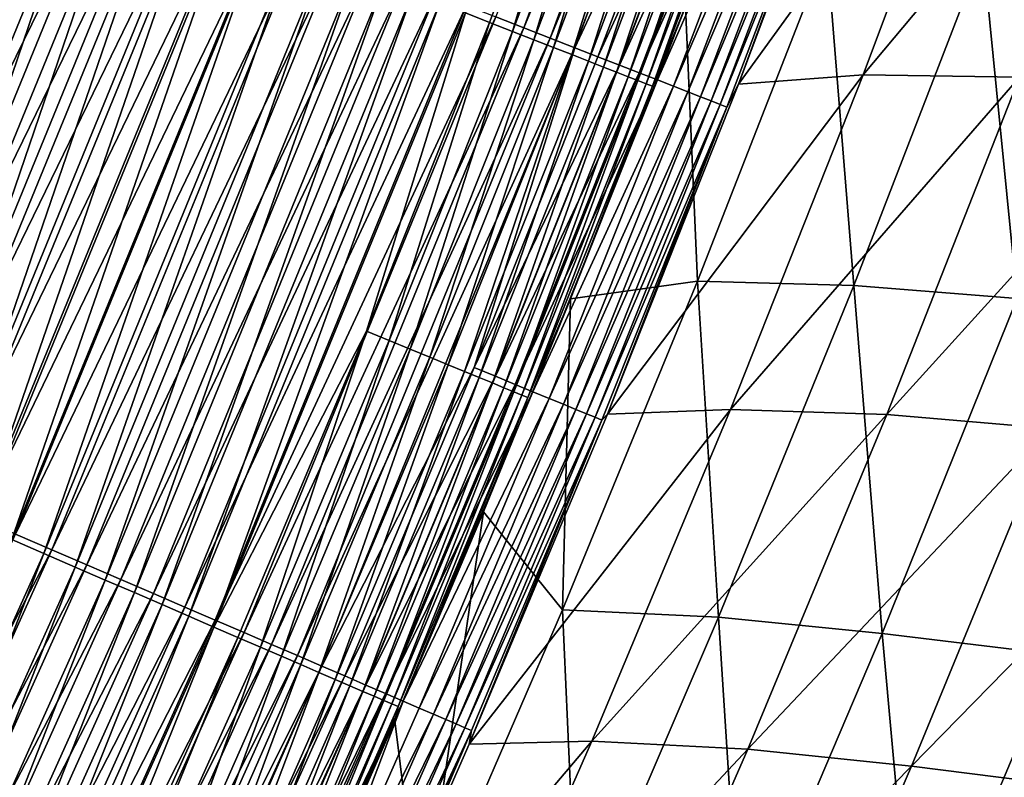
# Model space of a CAD drawing. Header units: metres. Extents: x -1 to 1402, y -1402 to 1.
# Tile 311 of 453: x 1199 to 1237, y -771 to -742. Entities that reach past the tile are written whole.
import ezdxf

# ---------------------------------------------------------------- set-up
doc = ezdxf.new("R2010")
doc.units = ezdxf.units.M

msp = doc.modelspace()

# ---------------------------------------------------------------- linework, layer by layer
at = {"layer": 'None0'}
for points in [[(1217.635498, -741.433411, -491.093018), (1227.580444, -717.73822, -489.786743), (1218.70874, -741.852112, -489.770203)], [(1218.70874, -741.852112, -489.770203), (1227.580444, -717.73822, -489.786743), (1228.609741, -718.097717, -488.413574)], [(1228.609741, -718.097717, -488.413574), (1219.724365, -742.248291, -488.395538), (1218.70874, -741.852112, -489.770203)], [(1229.578613, -718.436157, -486.991394), (1219.724365, -742.248291, -488.395538), (1228.609741, -718.097717, -488.413574)], [(1229.578613, -718.436157, -486.991394), (1220.680298, -742.621155, -486.971832), (1219.724365, -742.248291, -488.395538)], [(1229.578613, -718.436157, -486.991394), (1226.13916, -730.904175, -485.512695), (1220.680298, -742.621155, -486.971832)], [(1217.395752, -741.646545, -486.583984), (1221.934204, -729.665283, -486.592651), (1216.46106, -741.280518, -487.850189)], [(1218.275513, -741.990967, -485.272644), (1221.934204, -729.665283, -486.592651), (1217.395752, -741.646545, -486.583984)], [(1218.275513, -741.990967, -485.272644), (1222.819946, -729.994019, -485.282013), (1221.934204, -729.665283, -486.592651)], [(1219.098267, -742.313049, -483.918762), (1222.819946, -729.994019, -485.282013), (1218.275513, -741.990967, -485.272644)], [(1219.098267, -742.313049, -483.918762), (1223.648438, -730.301514, -483.928894), (1222.819946, -729.994019, -485.282013)], [(1219.861938, -742.612061, -482.524994), (1223.648438, -730.301514, -483.928894), (1219.098267, -742.313049, -483.918762)], [(1219.861938, -742.612061, -482.524994), (1224.417603, -730.586975, -482.535828), (1223.648438, -730.301514, -483.928894)], [(1220.564697, -742.887146, -481.093903), (1224.417603, -730.586975, -482.535828), (1219.861938, -742.612061, -482.524994)], [(1220.564697, -742.887146, -481.093903), (1225.125488, -730.849609, -481.105469), (1224.417603, -730.586975, -482.535828)], [(1221.204834, -743.137695, -479.628357), (1225.125488, -730.849609, -481.105469), (1220.564697, -742.887146, -481.093903)], [(1226.13916, -730.904175, -485.512695), (1221.574341, -742.969849, -485.501984), (1220.680298, -742.621155, -486.971832)], [(1221.204834, -743.137695, -479.628357), (1225.770142, -731.088867, -479.640625), (1225.125488, -730.849609, -481.105469)], [(1226.974976, -731.213135, -484.000244), (1221.574341, -742.969849, -485.501984), (1226.13916, -730.904175, -485.512695)], [(1226.999268, -744.019714, -469.022583), (1236.669678, -730.666748, -424.101624), (1231.797241, -743.664307, -424.103363)], [(1226.999268, -744.019714, -469.022583), (1231.806641, -731.244873, -469.041473), (1236.669678, -730.666748, -424.101624)], [(1231.797241, -743.664307, -424.103363), (1242.69873, -730.649902, -368.185089), (1237.827393, -743.753479, -368.188751)], [(1231.797241, -743.664307, -424.103363), (1236.669678, -730.666748, -424.101624), (1242.69873, -730.649902, -368.185089)], [(1221.781006, -743.36322, -478.13205), (1225.770142, -731.088867, -479.640625), (1221.204834, -743.137695, -479.628357)], [(1226.974976, -731.213135, -484.000244), (1222.404175, -743.293579, -483.988739), (1221.574341, -742.969849, -485.501984)], [(1221.781006, -743.36322, -478.13205), (1226.350708, -731.304199, -478.14502), (1225.770142, -731.088867, -479.640625)], [(1222.292358, -743.563354, -476.608917), (1226.350708, -731.304199, -478.14502), (1221.781006, -743.36322, -478.13205)], [(1222.292358, -743.563354, -476.608917), (1226.866089, -731.495361, -476.622589), (1226.350708, -731.304199, -478.14502)], [(1227.744141, -731.497498, -482.447266), (1222.404175, -743.293579, -483.988739), (1226.974976, -731.213135, -484.000244)], [(1231.806641, -731.244873, -469.041473), (1226.999268, -744.019714, -469.022583), (1231.148804, -732.755371, -470.762054)], [(1222.738159, -743.737732, -475.062958), (1226.866089, -731.495361, -476.622589), (1222.292358, -743.563354, -476.608917)], [(1227.744141, -731.497498, -482.447266), (1223.167969, -743.591431, -482.434967), (1222.404175, -743.293579, -483.988739)], [(1222.738159, -743.737732, -475.062958), (1227.315308, -731.661987, -475.077301), (1226.866089, -731.495361, -476.622589)], [(1223.11731, -743.886047, -473.498047), (1227.315308, -731.661987, -475.077301), (1222.738159, -743.737732, -475.062958)], [(1227.315308, -731.661987, -475.077301), (1223.11731, -743.886047, -473.498047), (1227.69751, -731.803711, -473.513062)], [(1228.444824, -731.75647, -480.856812), (1223.167969, -743.591431, -482.434967), (1227.744141, -731.497498, -482.447266)], [(1227.69751, -731.803711, -473.513062), (1223.11731, -743.886047, -473.498047), (1223.428833, -744.007874, -471.918213)], [(1228.444824, -731.75647, -480.856812), (1223.863647, -743.862732, -480.84375), (1223.167969, -743.591431, -482.434967)], [(1223.428833, -744.007874, -471.918213), (1228.011841, -731.920166, -471.933838), (1227.69751, -731.803711, -473.513062)], [(1223.671997, -744.102905, -470.327332), (1228.011841, -731.920166, -471.933838), (1223.428833, -744.007874, -471.918213)], [(1223.671997, -744.102905, -470.327332), (1228.257324, -732.011108, -470.343567), (1228.011841, -731.920166, -471.933838)], [(1223.671997, -744.102905, -470.327332), (1224.94519, -741.043945, -468.745422), (1228.257324, -732.011108, -470.343567)], [(1228.444824, -731.75647, -480.856812), (1229.075806, -731.989624, -479.232941), (1223.863647, -743.862732, -480.84375)], [(1229.075806, -731.989624, -479.232941), (1224.489868, -744.106934, -479.219086), (1223.863647, -743.862732, -480.84375)], [(1229.075806, -731.989624, -479.232941), (1229.635986, -732.196655, -477.579926), (1224.489868, -744.106934, -479.219086)], [(1229.635986, -732.196655, -477.579926), (1225.045898, -744.32373, -477.565308), (1224.489868, -744.106934, -479.219086)], [(1225.045898, -744.32373, -477.565308), (1229.635986, -732.196655, -477.579926), (1230.12439, -732.377075, -475.902039)], [(1225.530518, -744.512634, -475.886658), (1225.045898, -744.32373, -477.565308), (1230.12439, -732.377075, -475.902039)], [(1225.530518, -744.512634, -475.886658), (1230.12439, -732.377075, -475.902039), (1230.539917, -732.53064, -474.203583)], [(1225.942749, -744.673279, -474.187469), (1225.530518, -744.512634, -475.886658), (1230.539917, -732.53064, -474.203583)], [(1225.942749, -744.673279, -474.187469), (1230.539917, -732.53064, -474.203583), (1230.881836, -732.65686, -472.488831)], [(1226.281738, -744.805359, -472.472015), (1225.942749, -744.673279, -474.187469), (1230.881836, -732.65686, -472.488831)], [(1230.881836, -732.65686, -472.488831), (1231.148804, -732.755371, -470.762054), (1226.281738, -744.805359, -472.472015)], [(1231.148804, -732.755371, -470.762054), (1226.546265, -744.908386, -470.744568), (1226.281738, -744.805359, -472.472015)], [(1231.148804, -732.755371, -470.762054), (1226.999268, -744.019714, -469.022583), (1226.546265, -744.908386, -470.744568)], [(1188.527832, -756.812256, -502.830322), (1197.970581, -733.76062, -502.831238), (1199.572754, -734.385803, -502.469788)], [(1199.572754, -734.385803, -502.469788), (1190.108398, -757.492859, -502.468384), (1188.527832, -756.812256, -502.830322)], [(1201.158447, -735.004578, -502.029755), (1190.108398, -757.492859, -502.468384), (1199.572754, -734.385803, -502.469788)], [(1190.831299, -758.064758, -499.141602), (1200.30542, -734.95343, -499.143616), (1198.845459, -734.381592, -499.549011)], [(1191.672729, -758.166504, -502.02774), (1190.108398, -757.492859, -502.468384), (1201.158447, -735.004578, -502.029755)], [(1192.252808, -758.679077, -498.663788), (1200.30542, -734.95343, -499.143616), (1190.831299, -758.064758, -499.141602)], [(1202.723755, -735.615356, -501.51181), (1191.672729, -758.166504, -502.02774), (1201.158447, -735.004578, -502.029755)], [(1192.252808, -758.679077, -498.663788), (1201.74646, -735.517822, -498.666443), (1200.30542, -734.95343, -499.143616)], [(1193.651978, -759.283691, -498.114746), (1201.74646, -735.517822, -498.666443), (1192.252808, -758.679077, -498.663788)], [(1193.651978, -759.283691, -498.114746), (1203.164917, -736.073425, -498.118134), (1201.74646, -735.517822, -498.666443)], [(1193.216919, -758.831421, -501.509125), (1191.672729, -758.166504, -502.02774), (1202.723755, -735.615356, -501.51181)], [(1193.216919, -758.831421, -501.509125), (1202.723755, -735.615356, -501.51181), (1204.264404, -736.216553, -500.916656)], [(1194.736816, -759.485901, -500.913177), (1193.216919, -758.831421, -501.509125), (1204.264404, -736.216553, -500.916656)], [(1195.025269, -759.877136, -497.4953), (1203.164917, -736.073425, -498.118134), (1193.651978, -759.283691, -498.114746)], [(1204.264404, -736.216553, -500.916656), (1205.776733, -736.806641, -500.245178), (1194.736816, -759.485901, -500.913177)], [(1195.025269, -759.877136, -497.4953), (1204.557129, -736.618713, -497.499542), (1203.164917, -736.073425, -498.118134)], [(1196.369995, -760.458191, -496.807129), (1204.557129, -736.618713, -497.499542), (1195.025269, -759.877136, -497.4953)], [(1196.369995, -760.458191, -496.807129), (1205.92041, -737.152649, -496.812286), (1204.557129, -736.618713, -497.499542)], [(1205.776733, -736.806641, -500.245178), (1196.228638, -760.128296, -500.240814), (1194.736816, -759.485901, -500.913177)], [(1207.257568, -737.38446, -499.499176), (1196.228638, -760.128296, -500.240814), (1205.776733, -736.806641, -500.245178)], [(1207.257568, -737.38446, -499.499176), (1197.689331, -760.757263, -499.493835), (1196.228638, -760.128296, -500.240814)], [(1197.683472, -761.025757, -496.052094), (1205.92041, -737.152649, -496.812286), (1196.369995, -760.458191, -496.807129)], [(1197.683472, -761.025757, -496.052094), (1207.252075, -737.674194, -496.058258), (1205.92041, -737.152649, -496.812286)], [(1208.704224, -737.948853, -498.680664), (1197.689331, -760.757263, -499.493835), (1207.257568, -737.38446, -499.499176)], [(1198.963257, -761.578735, -495.232117), (1207.252075, -737.674194, -496.058258), (1197.683472, -761.025757, -496.052094)], [(1198.963257, -761.578735, -495.232117), (1208.549683, -738.182373, -495.239349), (1207.252075, -737.674194, -496.058258)], [(1208.704224, -737.948853, -498.680664), (1199.116333, -761.371704, -498.674286), (1197.689331, -760.757263, -499.493835)], [(1200.206665, -762.116028, -494.348999), (1208.549683, -738.182373, -495.239349), (1198.963257, -761.578735, -495.232117)], [(1210.11377, -738.49884, -497.791718), (1199.116333, -761.371704, -498.674286), (1208.704224, -737.948853, -498.680664)], [(1208.549683, -738.182373, -495.239349), (1200.206665, -762.116028, -494.348999), (1209.810547, -738.676208, -494.357391)], [(1210.11377, -738.49884, -497.791718), (1200.506592, -761.970337, -497.78421), (1199.116333, -761.371704, -498.674286)], [(1211.483398, -739.033264, -496.83432), (1200.506592, -761.970337, -497.78421), (1210.11377, -738.49884, -497.791718)], [(1209.810547, -738.676208, -494.357391), (1200.206665, -762.116028, -494.348999), (1201.411255, -762.636536, -493.404694)], [(1201.411255, -762.636536, -493.404694), (1211.031982, -739.154541, -493.414276), (1209.810547, -738.676208, -494.357391)], [(1230.39563, -738.844482, -423.820404), (1224.94519, -741.043945, -468.745422), (1225.418579, -751.615234, -423.82309)], [(1231.442139, -751.784058, -367.864258), (1230.39563, -738.844482, -423.820404), (1225.418579, -751.615234, -423.82309)], [(1231.442139, -751.784058, -367.864258), (1236.421265, -738.906311, -367.861511), (1230.39563, -738.844482, -423.820404)], [(1237.745239, -752.288879, -311.886688), (1236.421265, -738.906311, -367.861511), (1231.442139, -751.784058, -367.864258)], [(1237.745239, -752.288879, -311.886688), (1242.721191, -739.287903, -311.883911), (1236.421265, -738.906311, -367.861511)], [(1211.483398, -739.033264, -496.83432), (1201.857544, -762.552002, -496.825592), (1200.506592, -761.970337, -497.78421)], [(1202.574463, -763.139099, -492.401062), (1211.031982, -739.154541, -493.414276), (1201.411255, -762.636536, -493.404694)], [(1212.810425, -739.550964, -495.810547), (1201.857544, -762.552002, -496.825592), (1211.483398, -739.033264, -496.83432)], [(1202.574463, -763.139099, -492.401062), (1212.211426, -739.616455, -492.411896), (1211.031982, -739.154541, -493.414276)], [(1212.810425, -739.550964, -495.810547), (1203.16626, -763.11554, -495.800507), (1201.857544, -762.552002, -496.825592)], [(1203.693604, -763.62262, -491.339935), (1212.211426, -739.616455, -492.411896), (1202.574463, -763.139099, -492.401062)], [(1214.091797, -740.050903, -494.722382), (1203.16626, -763.11554, -495.800507), (1212.810425, -739.550964, -495.810547)], [(1203.693604, -763.62262, -491.339935), (1213.346436, -740.060913, -491.352081), (1212.211426, -739.616455, -492.411896)], [(1214.091797, -740.050903, -494.722382), (1204.430054, -763.659668, -494.710999), (1203.16626, -763.11554, -495.800507)], [(1204.766357, -764.086121, -490.223358), (1213.346436, -740.060913, -491.352081), (1203.693604, -763.62262, -491.339935)], [(1215.324829, -740.531982, -493.571869), (1204.430054, -763.659668, -494.710999), (1214.091797, -740.050903, -494.722382)], [(1213.346436, -740.060913, -491.352081), (1204.766357, -764.086121, -490.223358), (1214.434448, -740.486938, -490.236847)], [(1215.324829, -740.531982, -493.571869), (1205.645996, -764.183167, -493.559113), (1204.430054, -763.659668, -494.710999)], [(1214.434448, -740.486938, -490.236847), (1204.766357, -764.086121, -490.223358), (1205.790527, -764.528625, -489.053802)], [(1216.506836, -740.993103, -492.361176), (1205.645996, -764.183167, -493.559113), (1215.324829, -740.531982, -493.571869)], [(1205.790527, -764.528625, -489.053802), (1215.473267, -740.893738, -489.068695), (1214.434448, -740.486938, -490.236847)], [(1216.506836, -740.993103, -492.361176), (1206.811523, -764.684998, -492.346954), (1205.645996, -764.183167, -493.559113)], [(1206.764282, -764.949341, -487.833862), (1215.473267, -740.893738, -489.068695), (1205.790527, -764.528625, -489.053802)], [(1206.764282, -764.949341, -487.833862), (1216.46106, -741.280518, -487.850189), (1215.473267, -740.893738, -489.068695)], [(1217.635498, -741.433411, -491.093018), (1206.811523, -764.684998, -492.346954), (1216.506836, -740.993103, -492.361176)], [(1224.94519, -741.043945, -468.745422), (1220.518677, -752.298401, -468.729492), (1225.418579, -751.615234, -423.82309)], [(1220.518677, -752.298401, -468.729492), (1224.94519, -741.043945, -468.745422), (1223.671997, -744.102905, -470.327332)], [(1206.764282, -764.949341, -487.833862), (1212.644653, -753.54126, -486.575134), (1216.46106, -741.280518, -487.850189)], [(1206.811523, -764.684998, -492.346954), (1217.635498, -741.433411, -491.093018), (1207.924438, -765.164185, -491.077271)], [(1207.924438, -765.164185, -491.077271), (1217.635498, -741.433411, -491.093018), (1218.70874, -741.852112, -489.770203)], [(1212.644653, -753.54126, -486.575134), (1217.395752, -741.646545, -486.583984), (1216.46106, -741.280518, -487.850189)], [(1218.70874, -741.852112, -489.770203), (1208.982544, -765.61969, -489.752899), (1207.924438, -765.164185, -491.077271)], [(1219.724365, -742.248291, -488.395538), (1208.982544, -765.61969, -489.752899), (1218.70874, -741.852112, -489.770203)], [(1213.518066, -753.901001, -485.263062), (1217.395752, -741.646545, -486.583984), (1212.644653, -753.54126, -486.575134)], [(1213.518066, -753.901001, -485.263062), (1218.275513, -741.990967, -485.272644), (1217.395752, -741.646545, -486.583984)], [(1214.334839, -754.237305, -483.908447), (1218.275513, -741.990967, -485.272644), (1213.518066, -753.901001, -485.263062)], [(1214.334839, -754.237305, -483.908447), (1219.098267, -742.313049, -483.918762), (1218.275513, -741.990967, -485.272644)], [(1209.983765, -766.05072, -488.376678), (1208.982544, -765.61969, -489.752899), (1219.724365, -742.248291, -488.395538)], [(1219.724365, -742.248291, -488.395538), (1220.680298, -742.621155, -486.971832), (1209.983765, -766.05072, -488.376678)], [(1215.093018, -754.5495, -482.513947), (1219.098267, -742.313049, -483.918762), (1214.334839, -754.237305, -483.908447)], [(1215.093018, -754.5495, -482.513947), (1219.861938, -742.612061, -482.524994), (1219.098267, -742.313049, -483.918762)], [(1220.680298, -742.621155, -486.971832), (1210.925903, -766.45636, -486.951385), (1209.983765, -766.05072, -488.376678)], [(1220.680298, -742.621155, -486.971832), (1216.795166, -754.947693, -485.491028), (1210.925903, -766.45636, -486.951385)], [(1215.790649, -754.836731, -481.082123), (1219.861938, -742.612061, -482.524994), (1215.093018, -754.5495, -482.513947)], [(1215.790649, -754.836731, -481.082123), (1220.564697, -742.887146, -481.093903), (1219.861938, -742.612061, -482.524994)], [(1221.574341, -742.969849, -485.501984), (1216.795166, -754.947693, -485.491028), (1220.680298, -742.621155, -486.971832)], [(1216.425903, -755.098267, -479.615845), (1220.564697, -742.887146, -481.093903), (1215.790649, -754.836731, -481.082123)], [(1216.425903, -755.098267, -479.615845), (1221.204834, -743.137695, -479.628357), (1220.564697, -742.887146, -481.093903)], [(1222.404175, -743.293579, -483.988739), (1216.795166, -754.947693, -485.491028), (1221.574341, -742.969849, -485.501984)], [(1216.997681, -755.333679, -478.118805), (1221.204834, -743.137695, -479.628357), (1216.425903, -755.098267, -479.615845)], [(1222.404175, -743.293579, -483.988739), (1217.619141, -755.285767, -483.97699), (1216.795166, -754.947693, -485.491028)], [(1216.997681, -755.333679, -478.118805), (1221.781006, -743.36322, -478.13205), (1221.204834, -743.137695, -479.628357)], [(1217.505127, -755.542542, -476.594971), (1221.781006, -743.36322, -478.13205), (1216.997681, -755.333679, -478.118805)], [(1217.505127, -755.542542, -476.594971), (1222.292358, -743.563354, -476.608917), (1221.781006, -743.36322, -478.13205)], [(1223.167969, -743.591431, -482.434967), (1217.619141, -755.285767, -483.97699), (1222.404175, -743.293579, -483.988739)], [(1217.947266, -755.724487, -475.048279), (1222.292358, -743.563354, -476.608917), (1217.505127, -755.542542, -476.594971)], [(1223.167969, -743.591431, -482.434967), (1218.377319, -755.596863, -482.422424), (1217.619141, -755.285767, -483.97699)], [(1217.947266, -755.724487, -475.048279), (1222.738159, -743.737732, -475.062958), (1222.292358, -743.563354, -476.608917)], [(1218.32312, -755.879211, -473.482727), (1222.738159, -743.737732, -475.062958), (1217.947266, -755.724487, -475.048279)], [(1218.32312, -755.879211, -473.482727), (1223.11731, -743.886047, -473.498047), (1222.738159, -743.737732, -475.062958)], [(1218.631958, -756.006226, -471.902222), (1223.11731, -743.886047, -473.498047), (1218.32312, -755.879211, -473.482727)], [(1223.863647, -743.862732, -480.84375), (1218.377319, -755.596863, -482.422424), (1223.167969, -743.591431, -482.434967)], [(1223.863647, -743.862732, -480.84375), (1219.067749, -755.880066, -480.830353), (1218.377319, -755.596863, -482.422424)], [(1223.11731, -743.886047, -473.498047), (1218.631958, -756.006226, -471.902222), (1223.428833, -744.007874, -471.918213)], [(1223.863647, -743.862732, -480.84375), (1224.489868, -744.106934, -479.219086), (1219.067749, -755.880066, -480.830353)], [(1221.936768, -756.74939, -469.003052), (1231.797241, -743.664307, -424.103363), (1226.682739, -756.55835, -424.104584)], [(1221.936768, -756.74939, -469.003052), (1226.999268, -744.019714, -469.022583), (1231.797241, -743.664307, -424.103363)], [(1226.682739, -756.55835, -424.104584), (1231.797241, -743.664307, -424.103363), (1237.827393, -743.753479, -368.188751)], [(1226.682739, -756.55835, -424.104584), (1237.827393, -743.753479, -368.188751), (1232.709839, -756.755981, -368.19162)], [(1232.709839, -756.755981, -368.19162), (1237.827393, -743.753479, -368.188751), (1244.137329, -744.165833, -312.240234)], [(1223.428833, -744.007874, -471.918213), (1218.631958, -756.006226, -471.902222), (1218.872803, -756.105225, -470.310699)], [(1218.872803, -756.105225, -470.310699), (1223.671997, -744.102905, -470.327332), (1223.428833, -744.007874, -471.918213)], [(1218.872803, -756.105225, -470.310699), (1220.518677, -752.298401, -468.729492), (1223.671997, -744.102905, -470.327332)], [(1224.489868, -744.106934, -479.219086), (1219.689331, -756.135071, -479.204895), (1219.067749, -755.880066, -480.830353)], [(1224.489868, -744.106934, -479.219086), (1225.045898, -744.32373, -477.565308), (1219.689331, -756.135071, -479.204895)], [(1226.999268, -744.019714, -469.022583), (1221.936768, -756.74939, -469.003052), (1226.546265, -744.908386, -470.744568)], [(1232.709839, -756.755981, -368.19162), (1244.137329, -744.165833, -312.240234), (1239.022339, -757.292908, -312.243866)], [(1225.045898, -744.32373, -477.565308), (1220.240967, -756.361328, -477.550323), (1219.689331, -756.135071, -479.204895)], [(1225.045898, -744.32373, -477.565308), (1225.530518, -744.512634, -475.886658), (1220.240967, -756.361328, -477.550323)], [(1220.240967, -756.361328, -477.550323), (1225.530518, -744.512634, -475.886658), (1220.72168, -756.558472, -475.870911)], [(1220.72168, -756.558472, -475.870911), (1225.530518, -744.512634, -475.886658), (1225.942749, -744.673279, -474.187469)], [(1221.130493, -756.726074, -474.17099), (1220.72168, -756.558472, -475.870911), (1225.942749, -744.673279, -474.187469)], [(1221.130493, -756.726074, -474.17099), (1225.942749, -744.673279, -474.187469), (1226.281738, -744.805359, -472.472015)], [(1221.466431, -756.86377, -472.454803), (1221.130493, -756.726074, -474.17099), (1226.281738, -744.805359, -472.472015)], [(1226.281738, -744.805359, -472.472015), (1226.546265, -744.908386, -470.744568), (1221.466431, -756.86377, -472.454803)], [(1226.546265, -744.908386, -470.744568), (1221.728516, -756.97113, -470.726654), (1221.466431, -756.86377, -472.454803)], [(1226.546265, -744.908386, -470.744568), (1221.936768, -756.74939, -469.003052), (1221.728516, -756.97113, -470.726654)], [(1225.418579, -751.615234, -423.82309), (1220.518677, -752.298401, -468.729492), (1220.209473, -764.28479, -423.825287)], [(1226.227417, -764.563477, -367.866211), (1225.418579, -751.615234, -423.82309), (1220.209473, -764.28479, -423.825287)], [(1226.227417, -764.563477, -367.866211), (1231.442139, -751.784058, -367.864258), (1225.418579, -751.615234, -423.82309)], [(1232.530273, -765.193787, -311.888519), (1231.442139, -751.784058, -367.864258), (1226.227417, -764.563477, -367.866211)], [(1232.530273, -765.193787, -311.888519), (1237.745239, -752.288879, -311.886688), (1231.442139, -751.784058, -367.864258)], [(1220.518677, -752.298401, -468.729492), (1217.15686, -760.503296, -468.71756), (1220.209473, -764.28479, -423.825287)], [(1218.872803, -756.105225, -470.310699), (1217.15686, -760.503296, -468.71756), (1220.518677, -752.298401, -468.729492)], [(1239.235352, -766.003479, -255.906555), (1237.745239, -752.288879, -311.886688), (1232.530273, -765.193787, -311.888519)], [(1207.685669, -765.347412, -486.566193), (1212.644653, -753.54126, -486.575134), (1206.764282, -764.949341, -487.833862)], [(1208.552734, -765.721985, -485.253387), (1212.644653, -753.54126, -486.575134), (1207.685669, -765.347412, -486.566193)], [(1208.552734, -765.721985, -485.253387), (1213.518066, -753.901001, -485.263062), (1212.644653, -753.54126, -486.575134)], [(1209.363525, -766.072205, -483.898041), (1213.518066, -753.901001, -485.263062), (1208.552734, -765.721985, -485.253387)], [(1209.363525, -766.072205, -483.898041), (1214.334839, -754.237305, -483.908447), (1213.518066, -753.901001, -485.263062)], [(1210.115967, -766.397278, -482.502777), (1214.334839, -754.237305, -483.908447), (1209.363525, -766.072205, -483.898041)], [(1210.115967, -766.397278, -482.502777), (1215.093018, -754.5495, -482.513947), (1214.334839, -754.237305, -483.908447)], [(1210.808228, -766.696289, -481.07019), (1215.093018, -754.5495, -482.513947), (1210.115967, -766.397278, -482.502777)], [(1210.808228, -766.696289, -481.07019), (1215.790649, -754.836731, -481.082123), (1215.093018, -754.5495, -482.513947)], [(1211.438599, -766.968567, -479.603149), (1215.790649, -754.836731, -481.082123), (1210.808228, -766.696289, -481.07019)], [(1211.438599, -766.968567, -479.603149), (1216.425903, -755.098267, -479.615845), (1215.790649, -754.836731, -481.082123)], [(1216.795166, -754.947693, -485.491028), (1211.807007, -766.835632, -485.479919), (1210.925903, -766.45636, -486.951385)], [(1212.005859, -767.213562, -478.105377), (1216.425903, -755.098267, -479.615845), (1211.438599, -766.968567, -479.603149)], [(1217.619141, -755.285767, -483.97699), (1211.807007, -766.835632, -485.479919), (1216.795166, -754.947693, -485.491028)], [(1212.005859, -767.213562, -478.105377), (1216.997681, -755.333679, -478.118805), (1216.425903, -755.098267, -479.615845)], [(1217.619141, -755.285767, -483.97699), (1212.624756, -767.187683, -483.965057), (1211.807007, -766.835632, -485.479919)], [(1212.509155, -767.430908, -476.580811), (1216.997681, -755.333679, -478.118805), (1212.005859, -767.213562, -478.105377)], [(1212.509155, -767.430908, -476.580811), (1217.505127, -755.542542, -476.594971), (1216.997681, -755.333679, -478.118805)], [(1212.947632, -767.620239, -475.033417), (1217.505127, -755.542542, -476.594971), (1212.509155, -767.430908, -476.580811)], [(1218.377319, -755.596863, -482.422424), (1212.624756, -767.187683, -483.965057), (1217.619141, -755.285767, -483.97699)], [(1218.377319, -755.596863, -482.422424), (1213.377197, -767.511597, -482.409637), (1212.624756, -767.187683, -483.965057)], [(1212.947632, -767.620239, -475.033417), (1217.947266, -755.724487, -475.048279), (1217.505127, -755.542542, -476.594971)], [(1219.067749, -755.880066, -480.830353), (1213.377197, -767.511597, -482.409637), (1218.377319, -755.596863, -482.422424)], [(1213.320313, -767.781128, -473.467163), (1217.947266, -755.724487, -475.048279), (1212.947632, -767.620239, -475.033417)], [(1213.320313, -767.781128, -473.467163), (1218.32312, -755.879211, -473.482727), (1217.947266, -755.724487, -475.048279)], [(1213.626343, -767.913208, -471.885986), (1218.32312, -755.879211, -473.482727), (1213.320313, -767.781128, -473.467163)], [(1219.067749, -755.880066, -480.830353), (1214.062378, -767.806519, -480.816772), (1213.377197, -767.511597, -482.409637)], [(1213.626343, -767.913208, -471.885986), (1218.631958, -756.006226, -471.902222), (1218.32312, -755.879211, -473.482727)], [(1213.864746, -768.016052, -470.293823), (1218.631958, -756.006226, -471.902222), (1213.626343, -767.913208, -471.885986)], [(1218.631958, -756.006226, -471.902222), (1213.864746, -768.016052, -470.293823), (1218.872803, -756.105225, -470.310699)], [(1219.067749, -755.880066, -480.830353), (1219.689331, -756.135071, -479.204895), (1214.062378, -767.806519, -480.816772)], [(1213.864746, -768.016052, -470.293823), (1213.74353, -768.562378, -468.705566), (1218.872803, -756.105225, -470.310699)], [(1213.74353, -768.562378, -468.705566), (1217.15686, -760.503296, -468.71756), (1218.872803, -756.105225, -470.310699)], [(1219.689331, -756.135071, -479.204895), (1214.679077, -768.071899, -479.190521), (1214.062378, -767.806519, -480.816772)], [(1219.689331, -756.135071, -479.204895), (1220.240967, -756.361328, -477.550323), (1214.679077, -768.071899, -479.190521)], [(1214.679077, -768.071899, -479.190521), (1220.240967, -756.361328, -477.550323), (1215.226318, -768.307434, -477.535126)], [(1215.226318, -768.307434, -477.535126), (1220.240967, -756.361328, -477.550323), (1220.72168, -756.558472, -475.870911)], [(1220.72168, -756.558472, -475.870911), (1215.703003, -768.512573, -475.85495), (1215.226318, -768.307434, -477.535126)], [(1215.703003, -768.512573, -475.85495), (1220.72168, -756.558472, -475.870911), (1221.130493, -756.726074, -474.17099)], [(1216.108398, -768.686951, -474.154236), (1215.703003, -768.512573, -475.85495), (1221.130493, -756.726074, -474.17099)], [(1216.108398, -768.686951, -474.154236), (1221.130493, -756.726074, -474.17099), (1221.466431, -756.86377, -472.454803)], [(1216.608521, -769.461731, -468.98288), (1226.682739, -756.55835, -424.104584), (1221.333252, -769.345825, -424.105255)], [(1216.608521, -769.461731, -468.98288), (1221.936768, -756.74939, -469.003052), (1226.682739, -756.55835, -424.104584)], [(1221.936768, -756.74939, -469.003052), (1216.608521, -769.461731, -468.98288), (1221.728516, -756.97113, -470.726654)], [(1221.333252, -769.345825, -424.105255), (1226.682739, -756.55835, -424.104584), (1232.709839, -756.755981, -368.19162)], [(1221.333252, -769.345825, -424.105255), (1232.709839, -756.755981, -368.19162), (1227.353271, -769.654724, -368.193726)], [(1227.353271, -769.654724, -368.193726), (1232.709839, -756.755981, -368.19162), (1239.022339, -757.292908, -312.243866)], [(1216.441284, -768.830139, -472.437317), (1216.108398, -768.686951, -474.154236), (1221.466431, -756.86377, -472.454803)], [(1221.466431, -756.86377, -472.454803), (1221.728516, -756.97113, -470.726654), (1216.441284, -768.830139, -472.437317)], [(1221.728516, -756.97113, -470.726654), (1216.700806, -768.941711, -470.708466), (1216.441284, -768.830139, -472.437317)], [(1221.728516, -756.97113, -470.726654), (1216.608521, -769.461731, -468.98288), (1216.700806, -768.941711, -470.708466)], [(1227.353271, -769.654724, -368.193726), (1239.022339, -757.292908, -312.243866), (1233.664185, -770.318237, -312.246552)], [(1233.664185, -770.318237, -312.246552), (1239.022339, -757.292908, -312.243866), (1245.737305, -757.997131, -256.282013)], [(1233.664185, -770.318237, -312.246552), (1245.737305, -757.997131, -256.282013), (1240.380859, -771.164429, -256.284637)], [(1217.15686, -760.503296, -468.71756), (1213.74353, -768.562378, -468.705566), (1214.774536, -776.849854, -423.826935)], [(1220.209473, -764.28479, -423.825287), (1217.15686, -760.503296, -468.71756), (1214.774536, -776.849854, -423.826935)], [(1200.506592, -761.970337, -497.78421), (1188.719604, -784.448242, -498.667877), (1199.116333, -761.371704, -498.674286)], [(1189.795898, -785.205994, -494.340729), (1200.206665, -762.116028, -494.348999), (1198.963257, -761.578735, -495.232117)], [(1200.506592, -761.970337, -497.78421), (1190.089844, -785.093262, -497.776642), (1188.719604, -784.448242, -498.667877)], [(1190.98291, -785.766541, -493.395203), (1200.206665, -762.116028, -494.348999), (1189.795898, -785.205994, -494.340729)], [(1201.857544, -762.552002, -496.825592), (1190.089844, -785.093262, -497.776642), (1200.506592, -761.970337, -497.78421)], [(1200.206665, -762.116028, -494.348999), (1190.98291, -785.766541, -493.395203), (1201.411255, -762.636536, -493.404694)], [(1201.857544, -762.552002, -496.825592), (1191.421143, -785.71991, -496.816803), (1190.089844, -785.093262, -497.776642)], [(1201.411255, -762.636536, -493.404694), (1190.98291, -785.766541, -493.395203), (1192.129028, -786.3078, -492.390289)], [(1203.16626, -763.11554, -495.800507), (1191.421143, -785.71991, -496.816803), (1201.857544, -762.552002, -496.825592)], [(1192.129028, -786.3078, -492.390289), (1202.574463, -763.139099, -492.401062), (1201.411255, -762.636536, -493.404694)], [(1203.16626, -763.11554, -495.800507), (1192.710815, -786.326965, -495.790405), (1191.421143, -785.71991, -496.816803)], [(1193.231689, -786.828491, -491.32785), (1202.574463, -763.139099, -492.401062), (1192.129028, -786.3078, -492.390289)], [(1204.430054, -763.659668, -494.710999), (1192.710815, -786.326965, -495.790405), (1203.16626, -763.11554, -495.800507)], [(1193.231689, -786.828491, -491.32785), (1203.693604, -763.62262, -491.339935), (1202.574463, -763.139099, -492.401062)], [(1194.288574, -787.327576, -490.209869), (1203.693604, -763.62262, -491.339935), (1193.231689, -786.828491, -491.32785)], [(1194.288574, -787.327576, -490.209869), (1204.766357, -764.086121, -490.223358), (1203.693604, -763.62262, -491.339935)], [(1204.430054, -763.659668, -494.710999), (1193.956177, -786.913086, -494.699554), (1192.710815, -786.326965, -495.790405)], [(1205.645996, -764.183167, -493.559113), (1193.956177, -786.913086, -494.699554), (1204.430054, -763.659668, -494.710999)], [(1205.645996, -764.183167, -493.559113), (1195.154297, -787.477051, -493.546204), (1193.956177, -786.913086, -494.699554)], [(1195.297485, -787.804077, -489.03891), (1204.766357, -764.086121, -490.223358), (1194.288574, -787.327576, -490.209869)], [(1206.811523, -764.684998, -492.346954), (1195.154297, -787.477051, -493.546204), (1205.645996, -764.183167, -493.559113)], [(1204.766357, -764.086121, -490.223358), (1195.297485, -787.804077, -489.03891), (1205.790527, -764.528625, -489.053802)], [(1220.782837, -777.241394, -367.867371), (1220.209473, -764.28479, -423.825287), (1214.774536, -776.849854, -423.826935)], [(1220.782837, -777.241394, -367.867371), (1226.227417, -764.563477, -367.866211), (1220.209473, -764.28479, -423.825287)], [(1195.154297, -787.477051, -493.546204), (1206.811523, -764.684998, -492.346954), (1196.302734, -788.017578, -492.332581)], [(1205.790527, -764.528625, -489.053802), (1195.297485, -787.804077, -489.03891), (1196.256714, -788.257019, -487.817535)], [(1196.256714, -788.257019, -487.817535), (1206.764282, -764.949341, -487.833862), (1205.790527, -764.528625, -489.053802)], [(1196.302734, -788.017578, -492.332581), (1206.811523, -764.684998, -492.346954), (1207.924438, -765.164185, -491.077271)], [(1227.081665, -777.999573, -311.889343), (1226.227417, -764.563477, -367.866211), (1220.782837, -777.241394, -367.867371)], [(1227.081665, -777.999573, -311.889343), (1232.530273, -765.193787, -311.888519), (1226.227417, -764.563477, -367.866211)], [(1197.164185, -788.685547, -486.54837), (1206.764282, -764.949341, -487.833862), (1196.256714, -788.257019, -487.817535)], [(1197.164185, -788.685547, -486.54837), (1207.685669, -765.347412, -486.566193), (1206.764282, -764.949341, -487.833862)], [(1207.924438, -765.164185, -491.077271), (1197.399048, -788.533691, -491.061371), (1196.302734, -788.017578, -492.332581)], [(1198.018066, -789.088745, -485.234039), (1207.685669, -765.347412, -486.566193), (1197.164185, -788.685547, -486.54837)], [(1208.982544, -765.61969, -489.752899), (1197.399048, -788.533691, -491.061371), (1207.924438, -765.164185, -491.077271)], [(1198.018066, -789.088745, -485.234039), (1208.552734, -765.721985, -485.253387), (1207.685669, -765.347412, -486.566193)], [(1233.785645, -778.952148, -255.907166), (1232.530273, -765.193787, -311.888519), (1227.081665, -777.999573, -311.889343)], [(1233.785645, -778.952148, -255.907166), (1239.235352, -766.003479, -255.906555), (1232.530273, -765.193787, -311.888519)], [(1208.982544, -765.61969, -489.752899), (1198.441406, -789.024292, -489.735413), (1197.399048, -788.533691, -491.061371)], [(1204.188965, -777.815674, -483.887573), (1208.552734, -765.721985, -485.253387), (1198.018066, -789.088745, -485.234039)], [(1198.441406, -789.024292, -489.735413), (1208.982544, -765.61969, -489.752899), (1209.983765, -766.05072, -488.376678)], [(1204.188965, -777.815674, -483.887573), (1209.363525, -766.072205, -483.898041), (1208.552734, -765.721985, -485.253387)], [(1199.427612, -789.488464, -488.357574), (1198.441406, -789.024292, -489.735413), (1209.983765, -766.05072, -488.376678)], [(1209.983765, -766.05072, -488.376678), (1210.925903, -766.45636, -486.951385), (1199.427612, -789.488464, -488.357574)], [(1204.188965, -777.815674, -483.887573), (1204.935669, -778.153259, -482.491547), (1209.363525, -766.072205, -483.898041)], [(1204.935669, -778.153259, -482.491547), (1210.115967, -766.397278, -482.502777), (1209.363525, -766.072205, -483.898041)], [(1241.008789, -779.926514, -199.939331), (1239.235352, -766.003479, -255.906555), (1233.785645, -778.952148, -255.907166)], [(1210.925903, -766.45636, -486.951385), (1200.355591, -789.925171, -486.930664), (1199.427612, -789.488464, -488.357574)], [(1210.925903, -766.45636, -486.951385), (1211.807007, -766.835632, -485.479919), (1200.355591, -789.925171, -486.930664)], [(1205.622559, -778.463806, -481.058197), (1210.115967, -766.397278, -482.502777), (1204.935669, -778.153259, -482.491547)], [(1205.622559, -778.463806, -481.058197), (1210.808228, -766.696289, -481.07019), (1210.115967, -766.397278, -482.502777)], [(1211.807007, -766.835632, -485.479919), (1201.223145, -790.333557, -485.45752), (1200.355591, -789.925171, -486.930664)], [(1212.624756, -767.187683, -483.965057), (1201.223145, -790.333557, -485.45752), (1211.807007, -766.835632, -485.479919)], [(1206.247925, -778.746521, -479.590393), (1210.808228, -766.696289, -481.07019), (1205.622559, -778.463806, -481.058197)], [(1206.247925, -778.746521, -479.590393), (1211.438599, -766.968567, -479.603149), (1210.808228, -766.696289, -481.07019)], [(1206.810547, -779.000854, -478.091858), (1211.438599, -766.968567, -479.603149), (1206.247925, -778.746521, -479.590393)], [(1206.810547, -779.000854, -478.091858), (1212.005859, -767.213562, -478.105377), (1211.438599, -766.968567, -479.603149)], [(1212.624756, -767.187683, -483.965057), (1202.02832, -790.712463, -483.94101), (1201.223145, -790.333557, -485.45752)], [(1213.377197, -767.511597, -482.409637), (1202.02832, -790.712463, -483.94101), (1212.624756, -767.187683, -483.965057)], [(1207.309692, -779.226501, -476.566559), (1212.005859, -767.213562, -478.105377), (1206.810547, -779.000854, -478.091858)], [(1207.309692, -779.226501, -476.566559), (1212.509155, -767.430908, -476.580811), (1212.005859, -767.213562, -478.105377)], [(1207.744507, -779.422974, -475.018433), (1212.509155, -767.430908, -476.580811), (1207.309692, -779.226501, -476.566559)], [(1207.744507, -779.422974, -475.018433), (1212.947632, -767.620239, -475.033417), (1212.509155, -767.430908, -476.580811)], [(1213.377197, -767.511597, -482.409637), (1202.769043, -791.061096, -482.383942), (1202.02832, -790.712463, -483.94101)], [(1214.062378, -767.806519, -480.816772), (1202.769043, -791.061096, -482.383942), (1213.377197, -767.511597, -482.409637)], [(1202.769043, -791.061096, -482.383942), (1214.062378, -767.806519, -480.816772), (1203.443237, -791.378418, -480.789429)], [(1203.443237, -791.378418, -480.789429), (1214.062378, -767.806519, -480.816772), (1209.464233, -779.915527, -479.175995)], [(1208.113892, -779.589905, -473.451477), (1212.947632, -767.620239, -475.033417), (1207.744507, -779.422974, -475.018433)], [(1208.113892, -779.589905, -473.451477), (1213.320313, -767.781128, -473.467163), (1212.947632, -767.620239, -475.033417)], [(1208.416992, -779.726868, -471.869629), (1213.320313, -767.781128, -473.467163), (1208.113892, -779.589905, -473.451477)], [(1208.416992, -779.726868, -471.869629), (1213.626343, -767.913208, -471.885986), (1213.320313, -767.781128, -473.467163)], [(1214.062378, -767.806519, -480.816772), (1214.679077, -768.071899, -479.190521), (1209.464233, -779.915527, -479.175995)], [(1208.652954, -779.833435, -470.276825), (1213.626343, -767.913208, -471.885986), (1208.416992, -779.726868, -471.869629)], [(1208.652954, -779.833435, -470.276825), (1213.864746, -768.016052, -470.293823), (1213.626343, -767.913208, -471.885986)], [(1208.652954, -779.833435, -470.276825), (1209.652588, -777.894409, -468.691467), (1213.864746, -768.016052, -470.293823)], [(1209.464233, -779.915527, -479.175995), (1214.679077, -768.071899, -479.190521), (1215.226318, -768.307434, -477.535126)], [(1209.652588, -777.894409, -468.691467), (1213.74353, -768.562378, -468.705566), (1213.864746, -768.016052, -470.293823)], [(1215.226318, -768.307434, -477.535126), (1210.006958, -780.160034, -477.519806), (1209.464233, -779.915527, -479.175995)], [(1214.774536, -776.849854, -423.826935), (1213.74353, -768.562378, -468.705566), (1209.652588, -777.894409, -468.691467)], [(1215.703003, -768.512573, -475.85495), (1210.006958, -780.160034, -477.519806), (1215.226318, -768.307434, -477.535126)], [(1215.703003, -768.512573, -475.85495), (1210.479736, -780.372986, -475.838837), (1210.006958, -780.160034, -477.519806)], [(1210.479736, -780.372986, -475.838837), (1215.703003, -768.512573, -475.85495), (1216.108398, -768.686951, -474.154236)], [(1210.88147, -780.553955, -474.137329), (1210.479736, -780.372986, -475.838837), (1216.108398, -768.686951, -474.154236)], [(1210.88147, -780.553955, -474.137329), (1216.108398, -768.686951, -474.154236), (1216.441284, -768.830139, -472.437317)], [(1211.211304, -780.702454, -472.419678), (1210.88147, -780.553955, -474.137329), (1216.441284, -768.830139, -472.437317)], [(1216.441284, -768.830139, -472.437317), (1216.700806, -768.941711, -470.708466), (1211.211304, -780.702454, -472.419678)], [(1216.700806, -768.941711, -470.708466), (1211.46814, -780.818115, -470.690094), (1211.211304, -780.702454, -472.419678)], [(1216.700806, -768.941711, -470.708466), (1211.613892, -780.823608, -468.964447), (1211.46814, -780.818115, -470.690094)], [(1216.608521, -769.461731, -468.98288), (1211.613892, -780.823608, -468.964447), (1216.700806, -768.941711, -470.708466)], [(1211.613892, -780.823608, -468.964447), (1221.333252, -769.345825, -424.105255), (1215.755737, -782.023743, -424.105347)], [(1211.613892, -780.823608, -468.964447), (1216.608521, -769.461731, -468.98288), (1221.333252, -769.345825, -424.105255)], [(1215.755737, -782.023743, -424.105347), (1221.333252, -769.345825, -424.105255), (1227.353271, -769.654724, -368.193726)], [(1215.755737, -782.023743, -424.105347), (1227.353271, -769.654724, -368.193726), (1221.76416, -782.446716, -368.194977)], [(1221.76416, -782.446716, -368.194977), (1227.353271, -769.654724, -368.193726), (1233.664185, -770.318237, -312.246552)], [(1221.76416, -782.446716, -368.194977), (1233.664185, -770.318237, -312.246552), (1228.069458, -783.239258, -312.24823)], [(1228.069458, -783.239258, -312.24823), (1233.664185, -770.318237, -312.246552), (1240.380859, -771.164429, -256.284637)]]:
    msp.add_3dface(points, dxfattribs=at)
at = {"layer": 'None01'}
for points in [[(1294.119019, -124.129761, -541.977783), (1150.81958, -781.702271, -541.977783), (1274.459961, -120.453018, -541.977783)], [(1274.459961, -120.453018, -521.977783), (1274.459961, -120.453018, -541.977783), (1150.81958, -781.702271, -521.977783)], [(1274.459961, -120.453018, -541.977783), (1150.81958, -781.702271, -541.977783), (1150.81958, -781.702271, -521.977783)], [(1150.81958, -781.702271, -521.977783), (1294.119019, -124.129761, -521.977783), (1274.459961, -120.453018, -521.977783)], [(1294.119019, -124.129761, -541.977783), (1170.478882, -785.378174, -541.977783), (1150.81958, -781.702271, -541.977783)], [(1170.478882, -785.378174, -521.977783), (1294.119019, -124.129761, -521.977783), (1150.81958, -781.702271, -521.977783)], [(1170.478882, -785.378174, -521.977783), (1170.478882, -785.378174, -541.977783), (1294.119019, -124.129761, -521.977783)], [(1170.478882, -785.378174, -541.977783), (1294.119019, -124.129761, -541.977783), (1294.119019, -124.129761, -521.977783)]]:
    msp.add_3dface(points, dxfattribs=at)

doc.saveas('drawing.dxf')
